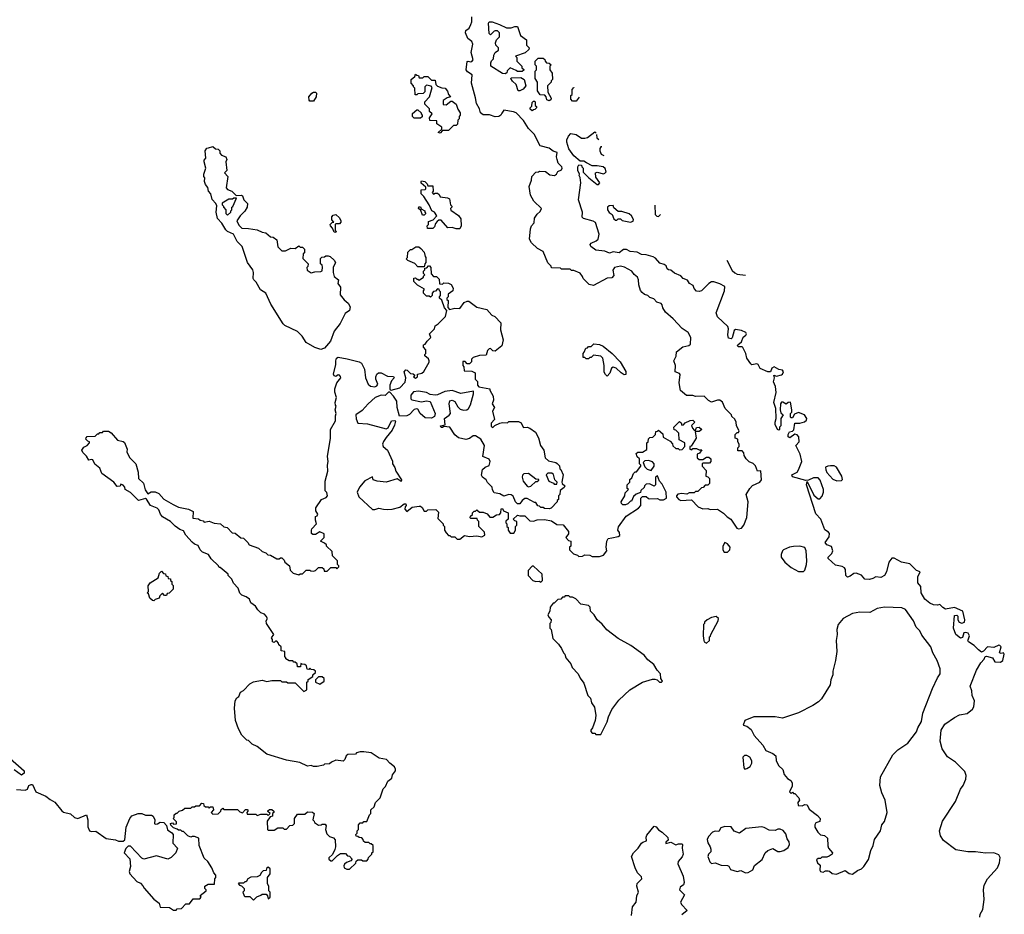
# Model space of a CAD drawing. Extents: x 1861455 to 2058065, y 200073 to 437907.
# Tile 569 of 574: x 2013621 to 2021641, y 411575 to 418863. Entities that reach past the tile are written whole.
import ezdxf

# ---------------------------------------------------------------- set-up
doc = ezdxf.new("R2010")
doc.units = 0

msp = doc.modelspace()

# ---------------------------------------------------------------- linework, layer by layer
at = {"layer": '0CON05XD'}
for points in [[(2019115, 415590), (2019120, 415585), (2019093, 415557), (2019100, 415535), (2019115, 415520), (2019125, 415520), (2019135, 415540), (2019155, 415542.5), (2019177.5, 415525), (2019155, 415507.5), (2019121.7, 415508.3), (2019130, 415455), (2019090, 415390), (2019080, 415385), (2019080, 415365), (2019095, 415360), (2019105, 415370), (2019135, 415370), (2019155, 415360), (2019178.3, 415358.3), (2019158.3, 415331.7), (2019140, 415325), (2019140, 415295), (2019155, 415280), (2019185, 415280), (2019215, 415300), (2019235, 415300), (2019250, 415285), (2019250, 415265), (2019238.3, 415251.7), (2019185, 415250), (2019180, 415245), (2019180, 415225), (2019211.7, 415191.7), (2019210, 415145), (2019225, 415140), (2019240, 415125), (2019240, 415085), (2019225, 415070), (2019205, 415070), (2019187, 415053), (2019175, 415050), (2019145, 415020), (2019125, 415020), (2019115, 415010), (2019075, 415007.5), (2019055, 414997.5), (2019015, 415002.5), (2018981.7, 414998.3), (2018970, 414985), (2018970, 414975), (2018990, 414955), (2019005, 414947.5), (2019091.7, 414951.7), (2019147.5, 414895), (2019185, 414877.5), (2019225, 414880), (2019245, 414872.5), (2019305, 414876.7), (2019355, 414843.3), (2019382.7, 414812.7), (2019414.2, 414794.2), (2019461.5, 414721.5), (2019475, 414714.3), (2019499.7, 414720.3), (2019518, 414745), (2019543, 414807), (2019553.3, 414935), (2019537.5, 414995), (2019567.5, 415045), (2019590.7, 415069.3), (2019650, 415095), (2019662.5, 415115), (2019658.3, 415188.3), (2019630, 415185), (2019615, 415227.5), (2019595, 415247.5), (2019561.7, 415261.7), (2019537, 415287), (2019523, 415313), (2019520, 415335), (2019505, 415350), (2019470, 415350), (2019470, 415375), (2019480, 415385), (2019480, 415405), (2019470, 415425), (2019470, 415445), (2019450, 415455), (2019450, 415485), (2019465, 415500), (2019475, 415500), (2019480, 415515), (2019460, 415555), (2019457.5, 415585), (2019445, 415610), (2019421.7, 415631.7), (2019420, 415645), (2019367.5, 415695), (2019346.4, 415746.4), (2019325, 415762.5), (2019305, 415762.5), (2019255, 415747.5), (2019230.7, 415760.7), (2019195, 415797.5), (2019125, 415792.5), (2019105, 415802.5), (2019053, 415803), (2019003, 415843), (2018992.5, 415905), (2019001.7, 415971.7), (2018995, 415980), (2018960, 415995), (2018962.5, 416045), (2018950, 416085), (2018967, 416123), (2018971.7, 416158.3), (2019023, 416197), (2019071.7, 416208.3), (2019085, 416220), (2019087.5, 416275), (2019066.2, 416315), (2019018.3, 416348.3), (2018945, 416427.5), (2018880.7, 416480.7), (2018860, 416515), (2018855, 416540), (2018845, 416550), (2018811.7, 416561.7), (2018785, 416590), (2018755, 416600), (2018737, 416617), (2018710, 416625), (2018690.7, 416640.7), (2018678.3, 416658.3), (2018663, 416703), (2018662.5, 416745), (2018652.5, 416765), (2018627, 416787), (2018607.5, 416815), (2018548.3, 416848.3), (2018515, 416856.2), (2018466.4, 416843.6), (2018453, 416823), (2018461.7, 416778.3), (2018445, 416760), (2018405, 416757.5), (2018295, 416697.5), (2018260, 416705), (2018210, 416755), (2018205, 416770), (2018187, 416797), (2018135, 416820), (2018115, 416820), (2018105, 416830), (2018035, 416830), (2018025, 416840), (2017951.7, 416841.7), (2017950, 416855), (2017923, 416883), (2017886.2, 416975), (2017838.3, 416998.3), (2017790, 417045), (2017773.3, 417075), (2017780.7, 417159.3), (2017790, 417185), (2017811.7, 417208.3), (2017813, 417247), (2017835, 417280), (2017859.3, 417300.7), (2017872.5, 417325), (2017810, 417385), (2017783, 417433), (2017770, 417505), (2017790, 417555), (2017793, 417587), (2017825, 417620), (2017847, 417623), (2017855, 417630), (2017905, 417627.5), (2017939.3, 417599.3), (2017976.4, 417593.6), (2017992.5, 417605), (2018005, 417627.5), (2018035, 417641.2), (2018039.4, 417655), (2018035.6, 417665), (2018006.7, 417695), (2017998, 417725), (2017993.8, 417745), (2018000, 417780), (2017965, 417792), (2017935, 417815.7), (2017861.2, 417835), (2017811.3, 417931.3), (2017766.4, 417976.4), (2017725, 418042.5), (2017665, 418104), (2017643, 418113), (2017565, 418125.8), (2017548, 418102), (2017540, 418085), (2017525, 418073.8), (2017495, 418072.5), (2017446.9, 418086.9), (2017395, 418087.5), (2017374.4, 418104.4), (2017365, 418136.2), (2017340.6, 418180.6), (2017335, 418226.7), (2017301.5, 418345), (2017306, 418415), (2017268.3, 418438.3), (2017256.7, 418455), (2017266.7, 418523.3), (2017275, 418526.7), (2017295, 418519.2), (2017305, 418521.9), (2017314.3, 418535), (2017298, 418595), (2017311.2, 418665), (2017303.3, 418685), (2017270.6, 418710.6), (2017252, 418755), (2017254.2, 418775.8), (2017281.2, 418795), (2017296.2, 418825), (2017303.3, 418845), (2017303.6, 418886.4)], [(2017575, 418423.3), (2017552.5, 418425), (2017457.5, 418485), (2017458.3, 418511.7), (2017463, 418527), (2017480, 418545), (2017482.5, 418575), (2017493.6, 418596.4), (2017520, 418615), (2017520, 418635), (2017500, 418655), (2017497.5, 418675), (2017505, 418700), (2017530, 418725), (2017530, 418755), (2017511.7, 418771.7), (2017495, 418772.5), (2017485, 418770), (2017455, 418740), (2017445, 418750), (2017439.2, 418835), (2017445, 418846.7), (2017470, 418845), (2017530, 418825), (2017585, 418796), (2017623.9, 418796.1), (2017655, 418806.7), (2017677, 418807), (2017700, 418735), (2017748.3, 418698.3), (2017750, 418655), (2017770, 418635), (2017768.3, 418621.7), (2017737, 418593), (2017660, 418565), (2017670, 418555), (2017670, 418525), (2017710, 418485), (2017711.7, 418471.7), (2017728.3, 418458.3), (2017728.3, 418451.7), (2017715, 418440), (2017675, 418440), (2017665, 418450), (2017615, 418470), (2017593, 418447), (2017590, 418430), (2017575, 418423.3)], [(2017935, 418202.5), (2017915, 418210), (2017910, 418235), (2017898.3, 418248.3), (2017861.7, 418251.7), (2017837.5, 418285), (2017840, 418355), (2017820, 418385), (2017820, 418445), (2017830, 418455), (2017830, 418485), (2017820, 418495), (2017820, 418525), (2017845, 418550), (2017885, 418550), (2017898.3, 418538.3), (2017900, 418525), (2017911.7, 418511.7), (2017935, 418510), (2017950, 418495), (2017940, 418485), (2017940, 418455), (2017957, 418427), (2017960, 418375), (2017950, 418365), (2017950, 418355), (2017920, 418325), (2017923, 418273), (2017950, 418225), (2017948.3, 418211.7), (2017935, 418202.5)], [(2017045, 417940), (2017030, 417945), (2017058.3, 417971.7), (2017058.3, 417988.3), (2017020, 418015), (2017018.3, 418038.3), (2016961.7, 418041.7), (2016960, 418065), (2016980, 418095), (2016960, 418115), (2016958.3, 418138.3), (2016920, 418175), (2016920, 418195), (2016960, 418235), (2016981.7, 418311.7), (2016971.7, 418321.7), (2016935, 418330), (2016920, 418315), (2016920, 418275), (2016908.3, 418261.7), (2016865, 418260), (2016855, 418250), (2016841.7, 418251.7), (2016840, 418305), (2016830, 418315), (2016830, 418325), (2016810, 418345), (2016810, 418375), (2016838.3, 418401.7), (2016845, 418420), (2016855, 418410), (2016868.3, 418408.3), (2016875, 418390), (2016905, 418390), (2016915, 418400), (2016945, 418400), (2016975, 418370), (2017005, 418370), (2017010, 418335), (2017023, 418323), (2017058.3, 418308.3), (2017087.5, 418305), (2017105, 418280), (2017113, 418253), (2017130, 418235), (2017103, 418227), (2017070, 418205), (2017071.7, 418171.7), (2017095, 418170), (2017131.7, 418198.3), (2017145, 418200), (2017177.5, 418175), (2017190, 418135), (2017210, 418105), (2017210, 418085), (2017200, 418075), (2017200, 418055), (2017190, 418045), (2017188.3, 418011.7), (2017175, 418000), (2017155, 418000), (2017115, 417960), (2017065, 417960), (2017045, 417940)], [(2017695, 418283.3), (2017680, 418285), (2017666.1, 418336.1), (2017635, 418362.5), (2017622.5, 418385), (2017625, 418390), (2017701.7, 418391.7), (2017730, 418375), (2017742.5, 418325), (2017723, 418297), (2017695, 418283.3)], [(2018179.1, 418232.1), (2018155, 418200), (2018125, 418200), (2018110, 418215), (2018110, 418245), (2018120, 418255), (2018120, 418295), (2018135.5, 418310.2), (2018136.1, 418308.8)], [(2016015, 418200), (2015985, 418200), (2015978.3, 418208.3), (2015977.5, 418235), (2016000, 418265), (2016015, 418272.5), (2016031.7, 418271.7), (2016040, 418265), (2016036.7, 418235), (2016015, 418200)], [(2017795, 418120), (2017780, 418135), (2017780, 418145), (2017791.7, 418158.3), (2017795, 418190), (2017805, 418200), (2017815, 418200), (2017820, 418195), (2017820, 418165), (2017830, 418155), (2017830, 418145), (2017818.3, 418131.7), (2017805, 418130), (2017795, 418120)], [(2016885, 418060), (2016835, 418060), (2016820, 418075), (2016821.7, 418098.3), (2016855, 418130), (2016865, 418130), (2016890, 418105), (2016890, 418095), (2016900, 418085), (2016898.3, 418071.7), (2016885, 418060)], [(2021442.6, 411552.6), (2021444.6, 411575.4), (2021465.6, 411615), (2021475.7, 411695.7), (2021470, 411775), (2021476.8, 411813.2), (2021505, 411863.8), (2021585.5, 411954.5), (2021602, 411995), (2021607.7, 412037.7), (2021595, 412060), (2021555, 412076.7), (2021487.7, 412072.3), (2021405, 412084.2), (2021345, 412084.2), (2021245, 412100), (2021145.6, 412175.6), (2021120.8, 412215), (2021113.1, 412255), (2021138.6, 412335), (2021244.6, 412495.4), (2021284.4, 412595.6), (2021305.7, 412624.3), (2021328.8, 412675), (2021330, 412705), (2021319.7, 412739.7), (2021244.2, 412814.2), (2021177.9, 412857.9), (2021135, 412922.5), (2021118.6, 412985), (2021126.2, 413075), (2021156.7, 413125), (2021235, 413178.8), (2021275, 413201.2), (2021337.7, 413212.3), (2021382.5, 413245), (2021392.5, 413265), (2021397.5, 413315), (2021378.3, 413358.3), (2021376.4, 413396.4), (2021362.5, 413435), (2021414.3, 413565), (2021449.2, 413625), (2021477, 413653), (2021484, 413676), (2021495, 413679.2), (2021543.3, 413663.3), (2021565, 413633.1), (2021610.6, 413629.4), (2021628.1, 413641.9), (2021640.8, 413695), (2021635, 413705.7), (2021615, 413698.9), (2021602.5, 413705), (2021614.3, 413754.3), (2021605.5, 413765.5), (2021596.8, 413766.8), (2021555, 413747.7), (2021505, 413753.5), (2021471.9, 413718.1), (2021455, 413711.2), (2021429.3, 413729.3), (2021396.2, 413766.2), (2021350, 413795), (2021344, 413805), (2021347.8, 413812.2), (2021358.2, 413845), (2021345.9, 413865.9), (2021325, 413872), (2021312.2, 413867.8), (2021300.7, 413829.3), (2021285, 413824.2), (2021245.8, 413855), (2021227.1, 413905), (2021235, 414010), (2021255, 414013.3), (2021261.2, 414005), (2021263, 413973), (2021274, 413954), (2021295, 413946.9), (2021317.1, 413955), (2021320.3, 413975), (2021301.8, 414045), (2021234.7, 414074.7), (2021162.2, 414062.2), (2021139.2, 414075), (2021115, 414100), (2021097.3, 414092.7), (2021065, 414095.6), (2021035, 414109.5), (2020993.5, 414143.5), (2020963.8, 414193.8), (2020961.2, 414245), (2020935.7, 414275), (2020936.7, 414325), (2020955.5, 414365), (2020925, 414375.8), (2020870.8, 414430.8), (2020804.7, 414444.7), (2020745, 414476.7), (2020725, 414476.7), (2020701.2, 414445), (2020680, 414365), (2020666, 414335), (2020635, 414318.1), (2020595, 414323.1), (2020569.1, 414310.9), (2020541.7, 414301.7), (2020505, 414306.2), (2020477.1, 414337.1), (2020435, 414353.5), (2020415, 414350.6), (2020385, 414328.8), (2020365, 414322.5), (2020351.2, 414335), (2020346, 414385), (2020338.3, 414398.3), (2020319.5, 414409.5), (2020265, 414420.6), (2020206.7, 414475), (2020206.2, 414485), (2020236.4, 414513.6), (2020243.2, 414536.8), (2020232.7, 414572.7), (2020194, 414585), (2020182, 414605), (2020215, 414650), (2020216.3, 414676.3), (2020208.6, 414688.6), (2020177.7, 414707.7), (2020147.5, 414795), (2020106.4, 414836.4), (2020030, 415075), (2020035, 415100), (2020090.2, 414990.2), (2020125, 414959.5), (2020139.1, 414960.9), (2020157.6, 414982.4), (2020168.2, 415015), (2020166.9, 415036.9), (2020140.9, 415110.9), (2020125, 415130.6), (2020087.9, 415132.1), (2020045, 415112.5), (2020025, 415110), (2019915, 415140), (2019910, 415155), (2019953, 415177), (2019963.6, 415196.4), (2019992.5, 415265), (2019978.8, 415325), (2019942.5, 415395), (2019970, 415425), (2019967.5, 415465), (2019955, 415482), (2019935, 415486.2), (2019895, 415457.5), (2019888.3, 415458.3), (2019880, 415465), (2019880, 415485), (2019892.5, 415505), (2019915, 415511.2), (2019927.5, 415522.5), (2019933.9, 415576.1), (2019975, 415576.4), (2020012.8, 415587.2), (2020030.5, 415599.5), (2020031.9, 415615), (2020013.3, 415643.3), (2019965, 415664.3), (2019931.2, 415648.8), (2019915, 415620), (2019905, 415620), (2019900, 415625), (2019900, 415655), (2019910, 415665), (2019910, 415685), (2019898.3, 415748.3), (2019880, 415745), (2019865, 415730), (2019837.5, 415747.5), (2019825, 415746.2), (2019817.5, 415735), (2019814, 415684), (2019820.8, 415660.8), (2019840, 415645), (2019820, 415615), (2019820, 415555), (2019810, 415545), (2019810, 415525), (2019805, 415520), (2019792.5, 415525), (2019773.6, 415566.4), (2019773.3, 415585), (2019783.8, 415615), (2019780.8, 415695), (2019764, 415745), (2019783.3, 415825), (2019776.2, 415875), (2019761.7, 415911.7), (2019770, 415945), (2019762.5, 415967.5), (2019785, 415960), (2019825, 415969.2), (2019835.5, 415974.5), (2019841.4, 415995), (2019835, 416008), (2019805, 416013.5), (2019765, 416034.4), (2019747.5, 416025), (2019737.5, 415995), (2019715, 415993.8), (2019651.7, 416021.7), (2019635.7, 416055), (2019625, 416060.5), (2019585, 416052.5), (2019575, 416058.8), (2019543.8, 416105), (2019536.2, 416145), (2019512.3, 416192.3), (2019505, 416198.8), (2019475, 416197.5), (2019467.5, 416205), (2019470, 416215), (2019500.5, 416239.5), (2019515, 416276.7), (2019536.1, 416293.9), (2019540, 416305), (2019535.6, 416315.6), (2019501.1, 416331.1), (2019450.3, 416339.7), (2019439.7, 416330.3), (2019425, 416272.5), (2019415, 416262.5), (2019395, 416270), (2019390, 416295), (2019395.6, 416345), (2019390, 416365), (2019305, 416443.3), (2019293.8, 416475), (2019362.5, 416655), (2019365, 416690), (2019325, 416712.5), (2019275, 416727.5), (2019257, 416727), (2019235, 416713.3), (2019175, 416653.8), (2019155, 416648.8), (2019135, 416652.9), (2019115, 416672.5), (2019107.1, 416697.1), (2019076.7, 416715), (2019060.6, 416740.6), (2019025, 416753.8), (2019005, 416776.7), (2018955, 416797.5), (2018925, 416823.3), (2018905, 416826.7), (2018895, 416833.8), (2018887, 416857), (2018870, 416870), (2018835, 416878.8), (2018800, 416920), (2018781.9, 416931.9), (2018725, 416948.6), (2018685, 416950), (2018650.6, 416970.6), (2018594.2, 416974.2), (2018562.3, 416992.3), (2018538, 416992), (2018505, 416963.5), (2018455, 416971.5), (2018425, 416962.2), (2018386.6, 416976.6), (2018312.5, 416985), (2018272.5, 417015), (2018268.3, 417031.7), (2018275, 417043.3), (2018317.7, 417062.3), (2018333.6, 417076.4), (2018340, 417115), (2018311.2, 417211.2), (2018292.1, 417222.1), (2018213.3, 417245), (2018202.5, 417255), (2018204, 417294), (2018173.3, 417395), (2018192, 417535), (2018186.4, 417576.4), (2018177.5, 417595), (2018180, 417605), (2018167.5, 417635), (2018167.5, 417665), (2018175, 417680), (2018198.3, 417678.3), (2018200, 417665), (2018210, 417655), (2018211.7, 417621.7), (2018257.5, 417575), (2018325, 417520), (2018335, 417520), (2018347.5, 417535), (2018315, 417580), (2018310, 417615), (2018325, 417620), (2018375, 417607.5), (2018388.3, 417611.7), (2018397.5, 417625), (2018390.7, 417650.7), (2018373.6, 417663.6), (2018325, 417672.5), (2018285, 417672.5), (2018236.7, 417696.7), (2018215, 417710), (2018185, 417710), (2018133.3, 417755), (2018095, 417812.5), (2018077.5, 417865), (2018077.5, 417885), (2018090, 417915), (2018110, 417935), (2018155, 417927.5), (2018198.3, 417898.3), (2018225, 417897.5), (2018247, 417903), (2018305, 417950), (2018317.3, 417937.7)], [(2018320.4, 417927.8), (2018321.7, 417901.7), (2018337.1, 417886.3)], [(2016075, 416177.5), (2016025, 416192), (2015955, 416233.3), (2015923.3, 416285), (2015884.1, 416324.1), (2015780.8, 416370.8), (2015767.5, 416385), (2015666.4, 416546.4), (2015626.7, 416635), (2015583.6, 416663.6), (2015547.5, 416725), (2015527.5, 416745), (2015522.5, 416755), (2015526.7, 416805), (2015521.2, 416825), (2015476.7, 416885), (2015433.3, 417015), (2015392.5, 417055), (2015362.5, 417115), (2015315, 417137.5), (2015300.7, 417150.7), (2015267.5, 417205), (2015233.3, 417245), (2015222.5, 417295), (2015227, 417347), (2015220, 417365), (2015188.3, 417398.3), (2015177.5, 417445), (2015160, 417465), (2015152.5, 417495), (2015135, 417520), (2015127.5, 417545), (2015130, 417575), (2015120, 417585), (2015120, 417605), (2015137.5, 417655), (2015122.5, 417705), (2015125, 417720), (2015137.5, 417735), (2015131.2, 417795), (2015145, 417817.5), (2015158.3, 417818.3), (2015195, 417830), (2015215, 417810), (2015238.3, 417808.3), (2015250, 417795), (2015250, 417775), (2015265, 417760), (2015300, 417745), (2015307.5, 417725), (2015300, 417705), (2015307.5, 417635), (2015290, 417615), (2015317.5, 417585), (2015303, 417493), (2015315, 417480), (2015350, 417465), (2015385, 417430), (2015425, 417432.5), (2015435, 417427.5), (2015447.5, 417395), (2015477.5, 417365), (2015473.3, 417335), (2015455.7, 417304.3), (2015416.7, 417265), (2015390, 417225), (2015405, 417190), (2015430, 417165), (2015485, 417162.5), (2015555, 417150), (2015595, 417132.5), (2015627, 417127), (2015663, 417093), (2015685, 417092.5), (2015715, 417070), (2015723, 417013), (2015755, 416980), (2015785, 416980), (2015828.3, 417001.7), (2015865, 417000), (2015895, 417020), (2015905, 417010), (2015925, 417010), (2015940, 416995), (2015940, 416965), (2015930, 416955), (2015928.3, 416918.3), (2015970, 416875), (2015967, 416853), (2015960, 416845), (2015961.7, 416821.7), (2015995, 416800), (2016025, 416810), (2016075, 416811.2), (2016085, 416817.5), (2016088.3, 416848.3), (2016083.6, 416863.6), (2016070, 416875), (2016072.5, 416917.5), (2016081.7, 416928.3), (2016105, 416930), (2016115, 416940), (2016135, 416940), (2016150, 416935), (2016183.6, 416903.6), (2016192.5, 416885), (2016173.8, 416845), (2016173.3, 416805), (2016181.7, 416771.7), (2016216.7, 416745), (2016212.5, 416715), (2016233, 416683), (2016232, 416622), (2016265, 416580), (2016297.5, 416555), (2016312.5, 416525), (2016307.5, 416495), (2016271.4, 416468.6), (2016231.7, 416388.3), (2016183.6, 416326.4), (2016154, 416245), (2016105, 416186.7), (2016095, 416183.3), (2016075, 416177.5)], [(2018363.6, 417827.3), (2018353.3, 417826.7), (2018346.7, 417815), (2018346.7, 417795), (2018357.7, 417767.7), (2018380, 417758)], [(2017205, 417160), (2017175, 417160), (2017145, 417170), (2017108.3, 417168.3), (2017055, 417230), (2017035, 417230), (2017021.7, 417218.3), (2017008.3, 417201.7), (2017000, 417175), (2016987, 417163), (2016941.7, 417161.7), (2016940, 417185), (2016950, 417195), (2016951.7, 417218.3), (2016988.3, 417231.7), (2017020, 417265), (2017000, 417295), (2016977, 417307), (2016957.5, 417355), (2016913, 417423), (2016890, 417445), (2016891.7, 417478.3), (2016925, 417480), (2016930, 417485), (2016928.3, 417498.3), (2016891.7, 417531.7), (2016890, 417545), (2016895, 417550), (2016920, 417545), (2016940, 417525), (2016945, 417510), (2016985, 417510), (2016990, 417465), (2016980, 417455), (2016991.7, 417441.7), (2017005, 417450), (2017025, 417450), (2017038.3, 417438.3), (2017045, 417420), (2017105, 417412.5), (2017123, 417403), (2017130, 417355), (2017140, 417345), (2017140, 417335), (2017130, 417325), (2017131.7, 417311.7), (2017195, 417267.5), (2017215, 417240), (2017217.5, 417185), (2017205, 417160)], [(2015315, 417270), (2015340, 417295), (2015340, 417305), (2015350, 417315), (2015350, 417335), (2015358.3, 417341.7), (2015388.3, 417408.3), (2015365, 417410), (2015355, 417400), (2015325, 417400), (2015271.7, 417368.3), (2015270, 417355), (2015280, 417345), (2015280, 417335), (2015300, 417315), (2015300, 417285), (2015315, 417270)], [(2018595, 417214), (2018617.1, 417222.9), (2018620, 417235), (2018604.5, 417264.5), (2018585, 417282), (2018525, 417300), (2018495, 417300), (2018461.7, 417331.7), (2018455, 417350), (2018423, 417347), (2018410, 417335), (2018410, 417315), (2018423.6, 417293.6), (2018446.4, 417276.4), (2018461.7, 417241.7), (2018475, 417230), (2018485, 417230), (2018495, 417240), (2018515, 417240), (2018528.3, 417228.3), (2018595, 417214)], [(2018793.6, 417352), (2018796.1, 417276.1), (2018811.7, 417261.7), (2018825, 417260), (2018841.8, 417275.6)], [(2016195, 417130), (2016181.7, 417131.7), (2016170, 417165), (2016153, 417183), (2016150, 417195), (2016165, 417210), (2016180, 417215), (2016163, 417233), (2016163, 417257), (2016175, 417270), (2016195, 417277.5), (2016225, 417250), (2016237.5, 417225), (2016237, 417213), (2016225, 417200), (2016195, 417200), (2016190, 417195), (2016190, 417145), (2016200, 417135), (2016195, 417130)], [(2016915, 417270), (2016901.7, 417271.7), (2016888.3, 417308.3), (2016870, 417325), (2016871.7, 417338.3), (2016885, 417340), (2016891.7, 417321.7), (2016920, 417305), (2016920, 417295), (2016930, 417285), (2016915, 417270)], [(2016915, 416850), (2016865, 416850), (2016838.3, 416878.3), (2016781.7, 416901.7), (2016770, 416915), (2016780, 416925), (2016781.7, 416968.3), (2016805, 416990), (2016815, 416990), (2016848.3, 417011.7), (2016871.7, 417011.7), (2016889.3, 416999.3), (2016915, 416970), (2016923, 416933), (2016930, 416925), (2016930, 416885), (2016920, 416875), (2016915, 416850)], [(2019380.4, 416904.1), (2019425, 416820), (2019445, 416800), (2019465, 416790), (2019532.6, 416781.6)], [(2016855, 416750), (2016865, 416750), (2016875, 416740), (2016910, 416765), (2016910, 416775), (2016920, 416785), (2016910, 416795), (2016910, 416815), (2016920, 416825), (2016921.7, 416838.3), (2016938.3, 416841.7), (2016951.7, 416858.3), (2016958.3, 416858.3), (2016970, 416845), (2016971.7, 416791.7), (2016991.7, 416771.7), (2017015, 416770), (2017038.3, 416748.3), (2017041.7, 416711.7), (2017065, 416710), (2017075, 416720), (2017115, 416717.5), (2017136.4, 416706.4), (2017152.5, 416675), (2017150, 416655), (2017111.7, 416628.3), (2017110, 416605), (2017100, 416595), (2017100, 416585), (2017110, 416575), (2017108.3, 416518.3), (2017122.5, 416502.5), (2017165, 416512.5), (2017205, 416510), (2017241.7, 416558.3), (2017265, 416570), (2017279.3, 416569.3), (2017345, 416520), (2017425, 416502.5), (2017467, 416457), (2017490, 416445), (2017540, 416395), (2017537, 416337), (2017560, 416255), (2017547.5, 416205), (2017495, 416162.5), (2017475, 416166.7), (2017455, 416184), (2017445, 416182), (2017431.7, 416168.3), (2017419.3, 416130.7), (2017365, 416127.5), (2017315, 416110), (2017301.7, 416098.3), (2017300, 416075), (2017285, 416060), (2017265, 416060), (2017248.3, 416078.3), (2017231.7, 416078.3), (2017230, 416045), (2017240, 416035), (2017241.7, 416001.7), (2017305, 416000), (2017330, 415985), (2017330, 415935), (2017350, 415915), (2017350, 415885), (2017361.7, 415871.7), (2017450, 415855), (2017450, 415845), (2017477.5, 415795), (2017480, 415765), (2017470, 415735), (2017487.5, 415705), (2017473.3, 415675), (2017487.5, 415605), (2017462.5, 415575), (2017461.7, 415551.7), (2017475, 415540), (2017491.7, 415558.3), (2017533, 415577), (2017555, 415582.5), (2017595, 415580), (2017605, 415590), (2017685, 415590), (2017705, 415580), (2017715, 415560), (2017725, 415540), (2017755, 415542.5), (2017775, 415536.7), (2017823, 415503), (2017846.4, 415456.4), (2017863.3, 415395), (2017890, 415355), (2017900, 415295), (2017928.3, 415268.3), (2017987, 415257), (2017998.3, 415248.3), (2018018.3, 415228.3), (2018020, 415205), (2018028.3, 415198.3), (2018047.5, 415155), (2018037.5, 415095), (2018040, 415085), (2018060, 415065), (2018057, 415053), (2018023, 415027), (2018020, 414995), (2018010, 414985), (2018010, 414955), (2018000, 414945), (2018000, 414935), (2017950, 414885), (2017935, 414877.5), (2017895, 414880), (2017885, 414890), (2017865, 414890), (2017855, 414900), (2017841.7, 414901.7), (2017825, 414930), (2017815, 414930), (2017755, 414962.5), (2017735, 414962.5), (2017713.6, 414946.4), (2017695, 414920), (2017675, 414920), (2017660, 414935), (2017640.5, 414980.5), (2017625, 414991.4), (2017604, 414996), (2017565, 414982.5), (2017531.7, 415001.7), (2017485, 415010), (2017473, 415033), (2017470, 415055), (2017431.7, 415091.7), (2017420, 415115), (2017390, 415135), (2017383.6, 415153.6), (2017391.7, 415198.3), (2017411.7, 415218.3), (2017445, 415232.5), (2017453.8, 415265), (2017444.1, 415284.1), (2017392.5, 415305), (2017407.5, 415395), (2017376.4, 415446.4), (2017333.8, 415473.8), (2017315, 415474), (2017285, 415452.5), (2017255, 415442.5), (2017195, 415456.7), (2017165, 415482.5), (2017125, 415542.5), (2017075, 415550), (2017065, 415540), (2017055, 415540), (2017050, 415555), (2017087.5, 415562.5), (2017080, 415615), (2017119.3, 415640.7), (2017130, 415655), (2017119.2, 415735), (2017125, 415757.5), (2017145, 415763.3), (2017165, 415753.3), (2017190.3, 415710.3), (2017209.7, 415689.7), (2017235, 415683.3), (2017264.4, 415685.6), (2017277.5, 415695), (2017293.2, 415726.8), (2017318.8, 415815), (2017317, 415837), (2017215, 415816.7), (2017145, 415842.5), (2017085, 415833.3), (2017025, 415806.7), (2017005, 415803.8), (2016965, 415810), (2016935, 415826.7), (2016868.3, 415838.3), (2016829.5, 415830.5), (2016806.7, 415805), (2016807.5, 415775), (2016816.4, 415766.4), (2016895, 415751.2), (2016935, 415758.8), (2016963.3, 415753.3), (2017005.9, 415654.1), (2017000, 415630), (2016975, 415617.5), (2016925, 415620), (2016884.1, 415654.1), (2016865, 415690), (2016855, 415692.5), (2016835, 415687.5), (2016795, 415647.5), (2016775, 415636.7), (2016715, 415632.5), (2016696, 415705), (2016694, 415755), (2016665.7, 415795.7), (2016635, 415830), (2016625, 415830), (2016598.8, 415801.2), (2016565, 415804), (2016517.5, 415785), (2016460, 415735), (2016411.7, 415678.3), (2016360, 415645), (2016361.7, 415611.7), (2016376.4, 415576.4), (2016455, 415570.8), (2016605, 415531.2), (2016623, 415537), (2016650, 415595), (2016677.5, 415597.5), (2016681.7, 415591.7), (2016675, 415560), (2016655, 415520), (2016605, 415460), (2016583.3, 415426.7), (2016577.5, 415405), (2016582.5, 415385), (2016617, 415357), (2016657, 415267), (2016657.5, 415245), (2016676, 415216), (2016683.8, 415185), (2016730, 415115), (2016728.3, 415101.7), (2016695, 415123.3), (2016606, 415096), (2016533.9, 415103.9), (2016500, 415115), (2016495, 415140), (2016433.6, 415106.4), (2016390, 415055), (2016370, 415015), (2016383.3, 414975), (2016493.9, 414873.9), (2016515, 414873.3), (2016546.4, 414883.6), (2016583.3, 414876.7), (2016615, 414871.9), (2016655, 414875.7), (2016717.7, 414892.3), (2016751.7, 414918.3), (2016765, 414920), (2016770, 414905), (2016760, 414895), (2016757.5, 414875), (2016775, 414857.5), (2016818.3, 414891.7), (2016875, 414900), (2016885, 414900), (2016898.3, 414888.3), (2016915, 414860), (2016935, 414860), (2016945, 414870), (2017011.7, 414871.7), (2017031.7, 414851.7), (2017028.3, 414798.3), (2017070, 414755), (2017070, 414745), (2017080, 414735), (2017080, 414705), (2017093.6, 414683.6), (2017115, 414660), (2017125, 414660), (2017135, 414650), (2017165, 414650), (2017185, 414630), (2017205, 414630), (2017245, 414660), (2017285, 414652.5), (2017345, 414657.5), (2017385, 414650), (2017410, 414665), (2017408.3, 414688.3), (2017360, 414735), (2017360, 414775), (2017350, 414785), (2017348.3, 414798.3), (2017295, 414800), (2017290, 414805), (2017291.7, 414818.3), (2017308.3, 414831.7), (2017310, 414845), (2017321.7, 414858.3), (2017335, 414860), (2017345, 414870), (2017365, 414850), (2017395, 414852.5), (2017428.3, 414838.3), (2017451.7, 414811.7), (2017475, 414810), (2017505, 414830), (2017528.3, 414831.7), (2017540, 414845), (2017541.7, 414878.3), (2017555, 414880), (2017561.7, 414861.7), (2017600, 414845), (2017600, 414795), (2017581.7, 414778.3), (2017580, 414765), (2017590, 414755), (2017590, 414735), (2017600, 414725), (2017600, 414705), (2017615, 414680), (2017645, 414680), (2017660, 414705), (2017660, 414735), (2017670, 414745), (2017670, 414775), (2017655, 414780), (2017640, 414795), (2017675, 414827.5), (2017695, 414820), (2017735, 414820), (2017775, 414780), (2017805, 414777.5), (2017835, 414787.5), (2017895, 414792.5), (2017951.7, 414781.7), (2017995, 414750), (2018048.3, 414748.3), (2018090, 414695), (2018090, 414675), (2018070, 414645), (2018091.7, 414621.7), (2018110, 414615), (2018110, 414575), (2018100, 414565), (2018100, 414545), (2018131.7, 414511.7), (2018165, 414500), (2018175, 414490), (2018205, 414492.5), (2018225, 414502.5), (2018265, 414500), (2018285, 414490), (2018345, 414490), (2018375, 414500), (2018402.5, 414535), (2018397.5, 414565), (2018402.5, 414615), (2018415, 414637.5), (2018445, 414642.5), (2018497, 414653), (2018508.3, 414661.7), (2018507.5, 414685), (2018492.5, 414705), (2018499.3, 414730.7), (2018562, 414818), (2018660, 414885), (2018680, 414905), (2018680, 414965), (2018695, 414980), (2018725, 414980), (2018743, 414963), (2018755, 414960), (2018815, 414962.5), (2018835, 414952.5), (2018865, 414952.5), (2018890, 414965), (2018887.5, 415015), (2018855, 415080), (2018833, 415103), (2018815, 415147.5), (2018800, 415135), (2018800, 415075), (2018788.3, 415061.7), (2018751.7, 415081.7), (2018725, 415080), (2018710, 415065), (2018708.3, 415051.7), (2018681.7, 415028.3), (2018678.3, 415011.7), (2018641.7, 414998.3), (2018621.7, 414978.3), (2018605, 414940), (2018595, 414940), (2018575, 414920), (2018555, 414910), (2018535, 414910), (2018521.7, 414921.7), (2018520, 414935), (2018550, 414985), (2018551.7, 415008.3), (2018580, 415035), (2018570, 415045), (2018570, 415075), (2018590, 415095), (2018591.7, 415118.3), (2018608.3, 415131.7), (2018620, 415165), (2018635, 415180), (2018645, 415180), (2018680, 415225), (2018680, 415235), (2018670, 415245), (2018670, 415285), (2018651.7, 415301.7), (2018641.7, 415328.3), (2018655, 415340), (2018695, 415340), (2018728.3, 415361.7), (2018730, 415415), (2018740, 415425), (2018741.7, 415448.3), (2018755, 415460), (2018778.3, 415461.7), (2018800, 415485), (2018801.7, 415508.3), (2018815, 415510), (2018825, 415520), (2018858.3, 415488.3), (2018861.7, 415461.7), (2018918.3, 415428.3), (2018938.3, 415408.3), (2018941.7, 415391.7), (2018965, 415370), (2018985, 415370), (2018995, 415360), (2019018.3, 415361.7), (2019040, 415385), (2019040, 415415), (2018991.7, 415441.7), (2018990, 415495), (2018965, 415520), (2018951.7, 415521.7), (2018950, 415545), (2018995, 415590), (2019008.3, 415578.3), (2019015, 415560), (2019028.3, 415561.7), (2019041.7, 415578.3), (2019083, 415597), (2019105, 415600), (2019115, 415590)], [(2015308.3, 412428.3), (2015395, 412430), (2015415, 412410), (2015435, 412402.5), (2015461.7, 412428.3), (2015475, 412430), (2015480, 412425), (2015480, 412415), (2015470, 412405), (2015475, 412390), (2015545, 412390), (2015555, 412380), (2015585, 412390), (2015635, 412390), (2015645, 412380), (2015660, 412395), (2015641.7, 412411.7), (2015641.7, 412418.3), (2015655, 412430), (2015675, 412430), (2015690, 412415), (2015690, 412405), (2015680, 412395), (2015680, 412375), (2015661.7, 412368.3), (2015637.5, 412335), (2015640, 412265), (2015645, 412260), (2015695, 412260), (2015725, 412280), (2015765, 412280), (2015775, 412270), (2015795, 412270), (2015821.7, 412298.3), (2015845, 412300), (2015860, 412315), (2015860, 412355), (2015885, 412390), (2015945, 412390), (2015965, 412410), (2016007, 412407), (2016020, 412395), (2016010, 412345), (2016020, 412335), (2016021.7, 412321.7), (2016055, 412300), (2016077, 412303), (2016085, 412310), (2016108.3, 412308.3), (2016117.5, 412295), (2016113, 412267), (2016121.7, 412231.7), (2016145, 412210), (2016177, 412197), (2016191.7, 412181.7), (2016192.5, 412125), (2016187, 412103), (2016168.3, 412061.7), (2016140, 412035), (2016140, 412025), (2016155, 412010), (2016165, 412010), (2016210, 412055), (2016235, 412070), (2016275, 412070), (2016291.7, 412051.7), (2016308.3, 412048.3), (2016330, 412025), (2016318.3, 412011.7), (2016283.6, 411996.4), (2016267, 411983), (2016260.7, 411969.3), (2016265, 411952.5), (2016285, 411943.3), (2016306.4, 411943.6), (2016358.3, 411991.7), (2016361.7, 412008.3), (2016375, 412020), (2016405, 412020), (2016415, 412010), (2016448.3, 412011.7), (2016460, 412025), (2016461.7, 412038.3), (2016490, 412065), (2016490, 412075), (2016500, 412085), (2016500, 412135), (2016485, 412150), (2016475, 412150), (2016465, 412160), (2016435, 412160), (2016421.7, 412171.7), (2016420, 412185), (2016408.3, 412198.3), (2016385, 412200), (2016375, 412210), (2016361.7, 412211.7), (2016360, 412225), (2016370, 412235), (2016370, 412255), (2016380, 412265), (2016380, 412305), (2016395, 412320), (2016415, 412320), (2016425, 412330), (2016448.3, 412331.7), (2016470, 412385), (2016480, 412395), (2016480, 412425), (2016508.3, 412451.7), (2016520, 412485), (2016557, 412523), (2016583, 412597), (2016600, 412615), (2016620.7, 412659.3), (2016652.5, 412685), (2016658.3, 412711.7), (2016682.5, 412745), (2016681.7, 412758.3), (2016675, 412777.5), (2016635, 412807.5), (2016610, 412835), (2016548.3, 412848.3), (2016485, 412890), (2016425, 412897.5), (2016395, 412897.5), (2016365, 412890), (2016355, 412880), (2016293, 412877), (2016280, 412865), (2016270, 412835), (2016255, 412822.5), (2016195, 412830), (2016160, 412815), (2016145, 412800), (2016105, 412797.5), (2016095, 412790), (2016045, 412780), (2016015, 412780), (2015995, 412787.5), (2015965, 412782.5), (2015901.7, 412811.7), (2015795, 412830), (2015635, 412880), (2015555, 412942.5), (2015515, 412962.5), (2015485, 412990), (2015470, 412995), (2015430, 413035), (2015402.5, 413085), (2015380, 413155), (2015370, 413255), (2015377.5, 413315), (2015390.7, 413339.3), (2015405, 413350), (2015420, 413385), (2015445, 413397.5), (2015497, 413453), (2015525, 413470), (2015595, 413482.5), (2015635, 413472.5), (2015675, 413480), (2015745, 413480), (2015755, 413470), (2015795, 413470), (2015805, 413460), (2015865, 413460), (2015935, 413390), (2015960, 413405), (2015960, 413465), (2015970, 413475), (2015971.7, 413488.3), (2016008.3, 413511.7), (2016010, 413525), (2016030, 413545), (2016030, 413555), (2016017, 413567), (2015995, 413570), (2015985, 413580), (2015975, 413570), (2015961.7, 413571.7), (2015958.3, 413598.3), (2015945, 413610), (2015921.7, 413611.7), (2015911.7, 413618.3), (2015908.3, 413591.7), (2015885, 413590), (2015880, 413615), (2015865, 413630), (2015855, 413630), (2015845, 413640), (2015815, 413640), (2015790, 413655), (2015790, 413665), (2015780, 413675), (2015780, 413715), (2015751.7, 413721.7), (2015750, 413755), (2015731.7, 413771.7), (2015730, 413785), (2015715, 413800), (2015705, 413800), (2015695, 413790), (2015680, 413795), (2015680, 413815), (2015672.5, 413827.5), (2015690, 413855), (2015632.5, 413945), (2015630, 413965), (2015640, 413985), (2015627.5, 414005), (2015615, 414020), (2015585, 414030), (2015560, 414055), (2015542.5, 414085), (2015503.6, 414113.6), (2015493, 414143), (2015465, 414162.5), (2015430, 414175), (2015415, 414190), (2015400.7, 414230.7), (2015361.7, 414271.7), (2015350, 414305), (2015320, 414335), (2015320, 414345), (2015255, 414400), (2015245, 414400), (2015240, 414415), (2015181.7, 414471.7), (2015160, 414505), (2015110, 414525), (2015090, 414545), (2015075, 414580), (2015045, 414590), (2015027, 414607), (2014973.6, 414663.6), (2014955, 414700), (2014925, 414710), (2014887, 414737), (2014850, 414775), (2014783.6, 414813.6), (2014767.5, 414835), (2014755, 414870), (2014740, 414885), (2014686.1, 414906.1), (2014655, 414957.5), (2014645, 414962.5), (2014590, 414945), (2014525, 415012.5), (2014480, 415035), (2014477.5, 415055), (2014465, 415072.5), (2014445, 415080), (2014438.3, 415061.7), (2014415, 415060), (2014387.5, 415095), (2014290, 415165), (2014275, 415210), (2014232.3, 415242.3), (2014216.9, 415276.9), (2014205, 415280), (2014183.6, 415273.6), (2014166.6, 415306.6), (2014135, 415336), (2014127.1, 415355), (2014145, 415381.2), (2014170, 415395), (2014190, 415415), (2014190, 415425), (2014175, 415430), (2014161.2, 415445), (2014162.3, 415457.7), (2014171.7, 415468.3), (2014235, 415470), (2014255, 415490), (2014265, 415490), (2014275, 415500), (2014295, 415500), (2014305, 415510), (2014345, 415510), (2014365, 415496.7), (2014418.9, 415438.9), (2014465, 415428), (2014475, 415417.5), (2014496.7, 415365), (2014493.6, 415343.6), (2014516.4, 415296.4), (2014566.7, 415245), (2014586.4, 415176.4), (2014590, 415125), (2014628.3, 415088.3), (2014644.1, 415034.1), (2014665, 415000), (2014693, 415017), (2014725, 415017.5), (2014755, 415002.5), (2014795, 414957.5), (2014870, 414915), (2014915, 414892.5), (2014995, 414876.7), (2015035, 414857.5), (2015032.5, 414802.5), (2015077.5, 414797.5), (2015090, 414785), (2015115, 414780), (2015125, 414770), (2015165, 414777.5), (2015205, 414762.5), (2015257, 414757), (2015283, 414733), (2015310, 414725), (2015353, 414683), (2015375, 414680), (2015423, 414643), (2015445, 414640), (2015480, 414605), (2015490, 414585), (2015565, 414557.5), (2015595, 414530), (2015625, 414520), (2015643, 414503), (2015665, 414500), (2015715, 414470), (2015735, 414470), (2015745, 414480), (2015755, 414480), (2015775, 414460), (2015780, 414445), (2015820, 414415), (2015825, 414380), (2015850, 414355), (2015895, 414340), (2015905, 414350), (2015925, 414350), (2015955, 414380), (2015985, 414380), (2015993, 414373), (2016015, 414370), (2016030, 414375), (2016055, 414400), (2016085, 414400), (2016098.3, 414388.3), (2016101.7, 414371.7), (2016125, 414370), (2016155, 414400), (2016195, 414400), (2016205, 414390), (2016220, 414405), (2016220, 414415), (2016210, 414425), (2016210, 414455), (2016170, 414495), (2016165, 414530), (2016120, 414575), (2016120, 414585), (2016105, 414600), (2016070, 414615), (2016100, 414645), (2016100, 414675), (2016065, 414690), (2016031.7, 414668.3), (2016008.3, 414668.3), (2015998.3, 414678.3), (2015997.5, 414705), (2016000, 414715), (2016040, 414755), (2016030, 414785), (2016030, 414815), (2016045, 414820), (2016050, 414835), (2016033, 414863), (2016033, 414887), (2016080, 414955), (2016118.3, 414971.7), (2016127.5, 414985), (2016121.7, 415011.7), (2016110, 415025), (2016110, 415105), (2016130, 415185), (2016127.5, 415235), (2016132.5, 415265), (2016127.5, 415305), (2016153.3, 415455), (2016152.5, 415525), (2016192.5, 415595), (2016192.5, 415635), (2016200, 415655), (2016190, 415685), (2016200, 415715), (2016193, 415723), (2016190, 415745), (2016202.5, 415785), (2016188.3, 415828.3), (2016187.5, 415855), (2016203.9, 415906.1), (2016236.2, 415945), (2016235, 415957.5), (2016225, 415966.7), (2016215, 415970), (2016195, 415957.5), (2016182.3, 415962.3), (2016176.7, 415975), (2016196.7, 416055), (2016196.7, 416085), (2016202.5, 416105), (2016215, 416113.3), (2016289.3, 416099.3), (2016385, 416076.7), (2016406, 416066), (2016430, 416015), (2016436.7, 415945), (2016460, 415895), (2016478.3, 415878.3), (2016515, 415871.2), (2016530.5, 415879.5), (2016537.1, 415895), (2016522.2, 415935), (2016521.9, 415955), (2016530.8, 415975), (2016545, 415986), (2016566.4, 415986.4), (2016618.3, 415958.3), (2016665, 415957.5), (2016672.5, 415945), (2016649.2, 415920.8), (2016635.8, 415885), (2016636, 415856), (2016638.3, 415848.3), (2016646.4, 415846.4), (2016716.7, 415863.3), (2016760.5, 415909.5), (2016767.5, 415945), (2016752.5, 415995), (2016765, 416010), (2016778.3, 416008.3), (2016805, 415980), (2016827, 415977), (2016838.3, 415968.3), (2016830, 415955), (2016845, 415942.5), (2016860, 415955), (2016860, 415975), (2016896.4, 415983.6), (2016913.8, 415996.2), (2016957, 416073), (2016957.5, 416085), (2016950, 416100), (2016920, 416125), (2016920, 416135), (2016930, 416145), (2016930, 416175), (2016910, 416195), (2016910, 416215), (2016925, 416220), (2016940, 416245), (2016970, 416275), (2016960, 416305), (2017000, 416345), (2017005, 416370), (2017030, 416385), (2017090, 416445), (2017100, 416495), (2017080, 416515), (2017058.3, 416578.3), (2017040, 416595), (2017040, 416605), (2017050, 416615), (2017050, 416645), (2017040, 416655), (2017038.3, 416668.3), (2017025, 416670), (2017008.3, 416651.7), (2016991.7, 416648.3), (2016980, 416635), (2016980, 416615), (2016968.3, 416601.7), (2016955, 416610), (2016935, 416610), (2016910, 416635), (2016910, 416655), (2016918.3, 416668.3), (2016861.7, 416701.7), (2016831.7, 416731.7), (2016831.7, 416758.3), (2016845, 416760), (2016855, 416750)], [(2018405, 415960), (2018391.7, 415971.7), (2018383, 415993), (2018382.5, 416045), (2018370, 416105), (2018355, 416122.5), (2018295, 416130), (2018275, 416110), (2018265, 416110), (2018255, 416100), (2018235, 416100), (2018225, 416110), (2018211.7, 416111.7), (2018210, 416145), (2018220, 416155), (2018231.7, 416188.3), (2018245, 416190), (2018255, 416200), (2018275, 416200), (2018298.3, 416221.7), (2018345, 416217.5), (2018373, 416203), (2018447.5, 416145), (2018512.5, 416075), (2018557, 415997), (2018558.3, 415971.7), (2018545, 415970), (2018520, 415985), (2018480, 416025), (2018455, 416032.5), (2018442.5, 416025), (2018427, 415983), (2018405, 415960)], [(2018765, 415190), (2018790, 415225), (2018790, 415245), (2018775, 415260), (2018741.7, 415271.7), (2018711.7, 415268.3), (2018700, 415255), (2018711.7, 415221.7), (2018731.7, 415201.7), (2018765, 415190)], [(2020276.4, 415106.4), (2020315, 415110), (2020323.3, 415116.7), (2020318.6, 415145), (2020275, 415218.6), (2020255, 415227.8), (2020225, 415228.9), (2020203.1, 415226.9), (2020185, 415217.5), (2020186.2, 415195), (2020196.2, 415175), (2020245, 415121.2), (2020276.4, 415106.4)], [(2017765, 415057.5), (2017785, 415062.5), (2017825, 415100), (2017835, 415100), (2017848.3, 415111.7), (2017848.3, 415118.3), (2017825, 415120), (2017765, 415166.2), (2017726.4, 415163.6), (2017716.7, 415153.3), (2017713.8, 415135), (2017723.3, 415105), (2017755, 415063.3), (2017765, 415057.5)], [(2017995, 415080), (2018000, 415095), (2017980, 415115), (2017968.3, 415158.3), (2017955, 415170), (2017921.7, 415168.3), (2017910, 415155), (2017930, 415105), (2017968.3, 415088.3), (2017975, 415080), (2017995, 415080)], [(2019385, 414524.3), (2019404.2, 414545), (2019407.5, 414565), (2019385, 414593.8), (2019365, 414603.3), (2019347.5, 414575), (2019347.8, 414545), (2019360, 414525), (2019385, 414524.3)], [(2019965, 414366.7), (2020005, 414367.5), (2020015, 414380), (2020030, 414425), (2020033.3, 414455), (2020028, 414535), (2020015, 414563.3), (2019975, 414573.8), (2019925, 414571.2), (2019890, 414565), (2019842.5, 414545), (2019833.8, 414536.2), (2019823.3, 414505), (2019823.3, 414485), (2019854.1, 414444.1), (2019905, 414400), (2019965, 414366.7)], [(2017865, 414280), (2017880, 414295), (2017877.5, 414345), (2017805, 414410), (2017795, 414410), (2017763, 414377), (2017763.3, 414335), (2017800, 414295), (2017825, 414287.5), (2017855, 414290), (2017865, 414280)], [(2014715, 414130), (2014701.7, 414131.7), (2014681.7, 414151.7), (2014670, 414185), (2014660, 414195), (2014670, 414205), (2014668.3, 414251.7), (2014683.3, 414276.7), (2014750, 414315), (2014760, 414355), (2014775, 414370), (2014791.7, 414351.7), (2014808.3, 414348.3), (2014811.7, 414331.7), (2014828.3, 414328.3), (2014831.7, 414311.7), (2014848.3, 414308.3), (2014850, 414295), (2014860, 414285), (2014860, 414265), (2014870, 414255), (2014870, 414225), (2014838.3, 414191.7), (2014821.7, 414188.3), (2014818.3, 414171.7), (2014801.7, 414171.7), (2014785, 414190), (2014761.7, 414168.3), (2014758.3, 414151.7), (2014725, 414140), (2014715, 414130)], [(2018355, 413040), (2018405.9, 413144.1), (2018416.1, 413183.9), (2018445, 413242.5), (2018501.7, 413318.3), (2018590, 413405), (2018695, 413466.2), (2018775, 413490), (2018795, 413490), (2018812.5, 413485), (2018832.5, 413465), (2018847.5, 413465), (2018856.2, 413475), (2018843.3, 413495), (2018841.2, 413535), (2018812.5, 413565), (2018785, 413610), (2018737, 413647), (2018706.4, 413686.4), (2018600, 413765), (2018495, 413822.5), (2018403.6, 413893.6), (2018365, 413940), (2018323.6, 413973.6), (2018300, 414015), (2018270, 414045), (2018267, 414077), (2018255, 414090), (2018193, 414103), (2018150, 414145), (2018125, 414160), (2018105, 414160), (2018095, 414170), (2018065, 414170), (2018055, 414160), (2018041.7, 414158.3), (2018028.3, 414141.7), (2018005, 414140), (2017975, 414110), (2017965, 414110), (2017943, 414077), (2017940, 414045), (2017922.5, 414015), (2017930, 413995), (2017950, 413975), (2017947, 413953), (2017940, 413945), (2017940, 413905), (2017950, 413895), (2017963, 413823), (2018010, 413775), (2018035, 413740), (2018050, 413705), (2018060, 413695), (2018070, 413665), (2018110, 413615), (2018120, 413585), (2018170, 413535), (2018185, 413500), (2018217, 413457), (2018248.3, 413358.3), (2018270, 413335), (2018278.3, 413298.3), (2018301.7, 413261.7), (2018312.5, 413195), (2018307.5, 413155), (2018287, 413093), (2018272.5, 413075), (2018273, 413063), (2018285, 413050), (2018305, 413050), (2018315, 413040), (2018355, 413040)], [(2020405, 411902.5), (2020445, 411932.5), (2020477.5, 411945), (2020497.5, 411965), (2020535, 412022.5), (2020553.3, 412095), (2020573.3, 412135), (2020582.5, 412185), (2020632.5, 412255), (2020643.3, 412305), (2020665, 412330), (2020687.5, 412405), (2020670, 412505), (2020642.5, 412565), (2020627.5, 412625), (2020632.5, 412695), (2020733.3, 412875), (2020772.5, 412915), (2020855, 412970), (2020925, 413062.5), (2020936.1, 413093.9), (2020966, 413145), (2020978, 413215), (2021056.2, 413415), (2021097.3, 413502.7), (2021118.8, 413535), (2021117.5, 413575), (2021093.6, 413643.6), (2021060, 413705), (2021043.3, 413755), (2020969.3, 413849.3), (2020953.3, 413885), (2020923.3, 413915), (2020902.5, 413965), (2020835, 414057.5), (2020805, 414072.5), (2020665, 414076), (2020604.2, 414065.8), (2020545, 414033.8), (2020465, 414036.2), (2020405, 414026.2), (2020327.5, 413985), (2020286.7, 413935), (2020277.5, 413895), (2020280, 413855), (2020272.5, 413805), (2020276.7, 413715), (2020266.4, 413643.6), (2020243.6, 413556.4), (2020243.3, 413525), (2020227.5, 413485), (2020222.5, 413445), (2020150.7, 413329.3), (2020127.5, 413305), (2020082.5, 413275), (2019963.9, 413216.1), (2019835, 413173.3), (2019775, 413182.5), (2019600, 413185), (2019527.5, 413155), (2019513.8, 413115), (2019545, 413107.5), (2019579.5, 413079.5), (2019602.7, 413032.7), (2019674.1, 412954.1), (2019698.3, 412908.3), (2019755, 412883.8), (2019780, 412865), (2019783.3, 412825), (2019803.9, 412783.9), (2019836.1, 412756.1), (2019847.5, 412715), (2019875, 412682.5), (2019902.5, 412665), (2019912.5, 412645), (2019911.7, 412618.3), (2019891.7, 412571.7), (2019905, 412560), (2019915, 412570), (2019925, 412560), (2019935, 412560), (2019967.5, 412525), (2019972.5, 412505), (2019960, 412485), (2019961.7, 412461.7), (2019995, 412460), (2020015, 412470), (2020035, 412467.5), (2020052.3, 412432.3), (2020119.3, 412379.3), (2020140, 412355), (2020138.3, 412331.7), (2020105, 412320), (2020097.5, 412305), (2020097.5, 412285), (2020122.5, 412245), (2020143.6, 412223.6), (2020177, 412217), (2020200, 412195), (2020203, 412133), (2020210, 412115), (2020242.5, 412075), (2020240, 412065), (2020215, 412047.5), (2020195, 412040), (2020155, 412040), (2020145, 412030), (2020125, 412030), (2020111.7, 412018.3), (2020120, 411995), (2020140, 411975), (2020137.5, 411935), (2020142.5, 411925), (2020165, 411917.5), (2020185, 411930), (2020205, 411930), (2020217, 411927), (2020238.3, 411908.3), (2020275, 411902.5), (2020345, 411932.5), (2020378.3, 411908.3), (2020405, 411902.5)], [(2019215, 413783.8), (2019240, 413805), (2019240, 413835), (2019248.3, 413841.7), (2019250, 413855), (2019310, 413965), (2019312.5, 413985), (2019295, 414002.5), (2019255, 413993.3), (2019220, 413975), (2019200, 413955), (2019200, 413945), (2019190, 413935), (2019187.5, 413845), (2019193.8, 413805), (2019197.5, 413795), (2019215, 413783.8)], [(2016065, 413450), (2016100, 413475), (2016100, 413495), (2016085, 413510), (2016055, 413510), (2016030, 413485), (2016030, 413465), (2016065, 413450)], [(2019528.3, 412758.3), (2019545, 412763.3), (2019570.7, 412779.3), (2019583.3, 412805), (2019583.8, 412825), (2019567.5, 412855), (2019545, 412867.5), (2019525, 412870), (2019512.5, 412855), (2019518.3, 412768.3), (2019528.3, 412758.3)], [(2013543.6, 412843.6), (2013657.5, 412745), (2013657.5, 412725), (2013635, 412708.8), (2013575, 412750.8)], [(2013595, 412592.7), (2013665, 412587.1), (2013683.8, 412595), (2013696.7, 412625), (2013715, 412633.8), (2013725, 412631.2), (2013751.7, 412571.7), (2013835, 412537.1), (2013869.1, 412509.1), (2013907.7, 412487.7), (2013965, 412416.7), (2013978, 412408), (2014035, 412393.3), (2014067.5, 412365), (2014095, 412356.7), (2014166.4, 412386.4), (2014175.9, 412345.9), (2014177, 412287), (2014190, 412255), (2014205, 412250), (2014241.7, 412251.7), (2014325, 412192.5), (2014401.7, 412181.7), (2014425, 412170), (2014465, 412170), (2014477, 412183), (2014487.5, 412285), (2014517.5, 412355), (2014533.6, 412376.4), (2014585, 412397.5), (2014615, 412397.5), (2014645, 412382.5), (2014695, 412382.5), (2014707.5, 412375), (2014722.5, 412345), (2014720, 412315), (2014725, 412310), (2014745, 412313.3), (2014765, 412326.7), (2014795, 412322.5), (2014817.5, 412297.5), (2014825, 412262.5), (2014859.3, 412239.3), (2014870, 412225), (2014868.6, 412155), (2014907.5, 412115), (2014892.5, 412075), (2014855, 412037.5), (2014827, 412023), (2014735, 412052.5), (2014633.6, 412023.6), (2014615, 412032.5), (2014525, 412130), (2014505, 412130), (2014485, 412110), (2014472.5, 412075), (2014517, 412027), (2014523.3, 411965), (2014513.8, 411925), (2014517.5, 411905), (2014575, 411842.5), (2014605, 411827.5), (2014625, 411807.5), (2014635, 411787.5), (2014715, 411697.5), (2014756.4, 411666.4), (2014765, 411633.3), (2014841.7, 411631.7), (2014875, 411610), (2014895, 411610), (2014905, 411620), (2014938.3, 411621.7), (2014975, 411660), (2015005, 411660), (2015035, 411700), (2015088.3, 411701.7), (2015100, 411715), (2015091.7, 411728.3), (2015140, 411765), (2015140, 411775), (2015130, 411785), (2015130, 411805), (2015155, 411820), (2015208.3, 411821.7), (2015210, 411865), (2015220, 411875), (2015220, 411895), (2015201.7, 411911.7), (2015187.5, 411955), (2015152.5, 412005), (2015123.3, 412033.3), (2015082.5, 412135), (2015080, 412195), (2015045, 412210), (2015025, 412210), (2015015, 412202.5), (2014990, 412215), (2014955, 412250), (2014945, 412250), (2014935, 412260), (2014915, 412260), (2014905, 412270), (2014875, 412280), (2014851.7, 412301.7), (2014850, 412315), (2014865, 412320), (2014875, 412310), (2014898.3, 412311.7), (2014898.3, 412328.3), (2014870, 412355), (2014880, 412365), (2014880, 412385), (2014895, 412400), (2014905, 412400), (2014920, 412415), (2014947, 412423), (2014965, 412440), (2015015, 412440), (2015025, 412450), (2015045, 412450), (2015055, 412460), (2015085, 412460), (2015105, 412480), (2015118.3, 412478.3), (2015121.7, 412461.7), (2015135, 412450), (2015155, 412450), (2015165, 412440), (2015175, 412450), (2015195, 412450), (2015200, 412425), (2015180, 412405), (2015195, 412390), (2015237, 412393), (2015260, 412415), (2015261.7, 412428.3), (2015275, 412440), (2015285, 412430), (2015308.3, 412428.3)], [(2018603.8, 411566.2), (2018613.1, 411635), (2018641.5, 411675), (2018647.8, 411725), (2018660, 411755), (2018648.9, 411805), (2018651.1, 411825), (2018688.5, 411865), (2018685, 411880.8), (2018653.8, 411913.8), (2018634.6, 411954.6), (2018604.3, 412045), (2018620, 412075), (2018658.8, 412115), (2018685.8, 412154.2), (2018696, 412164), (2018726.7, 412173.3), (2018724.2, 412204.2), (2018729.7, 412220.3), (2018787.8, 412292.2), (2018805, 412288.5), (2018825, 412262.7), (2018854.7, 412244.7), (2018899.7, 412199.7), (2018902, 412178), (2018885, 412162.5), (2018885, 412151.2), (2018925, 412163.3), (2018965, 412140), (2018988.3, 412148.3), (2019015, 412150), (2019020, 412145), (2019015.8, 412115), (2019024.5, 412065), (2019016.3, 412043.7), (2018984.6, 412005), (2018981.5, 411985), (2019026, 411885), (2019032, 411835), (2019028, 411815), (2019001.1, 411795), (2018996.4, 411775), (2019036.2, 411735), (2019002.9, 411675), (2019010.6, 411655), (2019056.7, 411605), (2019015, 411570)], [(2019532.3, 411912.3), (2019555, 411914.6), (2019593, 411937), (2019605, 411972.5), (2019669.3, 412020.7), (2019694.3, 412075), (2019715, 412093.8), (2019755, 412110), (2019795, 412088), (2019815, 412085.7), (2019844.5, 412095.5), (2019881.4, 412118.6), (2019890, 412145), (2019888.6, 412165), (2019870.9, 412190.9), (2019861.1, 412231.1), (2019838.8, 412258.8), (2019815, 412268.2), (2019795, 412268.9), (2019775, 412258.2), (2019725, 412259.3), (2019685, 412283.2), (2019665, 412287.6), (2019535, 412274.8), (2019485, 412237.2), (2019441.5, 412251.5), (2019415, 412288.8), (2019365, 412291.2), (2019331.6, 412278.4), (2019315, 412249.2), (2019285, 412252.1), (2019264.6, 412245), (2019230.2, 412209.8), (2019221.9, 412185), (2019225, 412158.6), (2019246, 412126), (2019251.8, 412105), (2019250, 412085), (2019231.5, 412065), (2019225.8, 412045), (2019241.9, 412001.9), (2019255, 411987.7), (2019285, 411993.8), (2019335, 411975.6), (2019385, 411973.3), (2019396.4, 411966.4), (2019411.4, 411941.4), (2019465, 411924.6), (2019495, 411931.1), (2019532.3, 411912.3)], [(2015525, 411690), (2015551.7, 411718.3), (2015585, 411730), (2015595, 411740), (2015628.3, 411738.3), (2015640, 411725), (2015645, 411700), (2015660, 411715), (2015660, 411755), (2015650, 411765), (2015651.7, 411801.7), (2015640, 411825), (2015640, 411875), (2015660, 411905), (2015660, 411945), (2015645, 411960), (2015631.7, 411948.3), (2015628.3, 411931.7), (2015605, 411930), (2015590, 411915), (2015578.3, 411891.7), (2015555, 411880), (2015503, 411877), (2015480, 411865), (2015465, 411840), (2015455, 411840), (2015445, 411830), (2015405, 411830), (2015400, 411825), (2015411.7, 411811.7), (2015428.3, 411808.3), (2015450, 411785), (2015450, 411765), (2015440, 411755), (2015450, 411725), (2015455, 411720), (2015495, 411720), (2015525, 411690)]]:
    msp.add_lwpolyline(points, dxfattribs=at)

doc.saveas('drawing.dxf')
